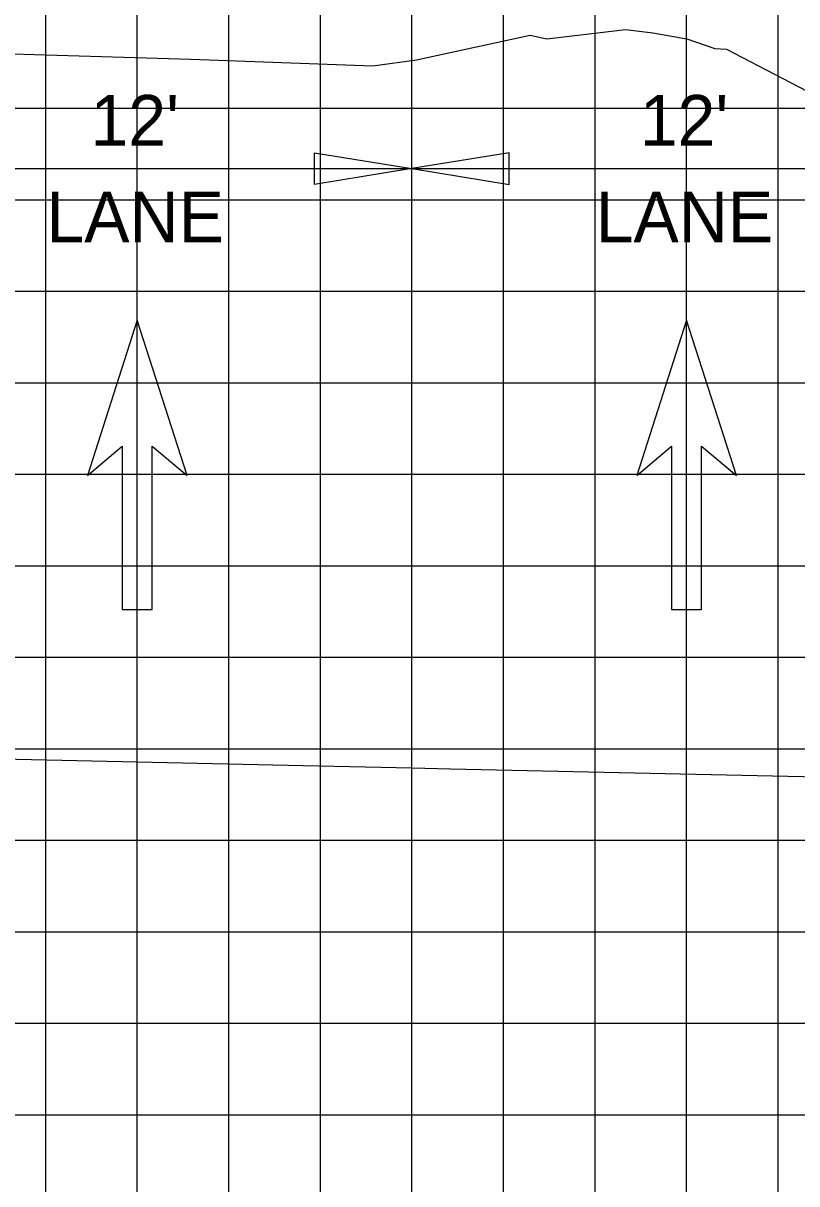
# Model space of a CAD drawing. Extents: x 2193008 to 2198143, y 1236112 to 1237864.
# Drawn here: x 2196136.22 to 2196153.11, y 1237264.6 to 1237289.97 of the extents above; entities that cross this region are included whole.
import ezdxf

# ---------------------------------------------------------------- set-up
doc = ezdxf.new("R2010")
doc.units = 0
for name, color, linetype in [('3', 7, 'Continuous'), ('60', 7, 'Continuous'), ('GSDIMS', 7, 'Continuous'), ('Level 28', 7, 'Continuous'), ('Level 55', 7, 'Continuous'), ('M-ROADS', 7, 'Continuous')]:
    doc.layers.add(name, color=color, linetype=linetype)

msp = doc.modelspace()

# ---------------------------------------------------------------- linework, layer by layer
at = {"layer": '3'}
msp.add_line((2196144.707, 1237273.688), (2196144.707, 1237287.449), dxfattribs=at)
at = {"layer": '60'}
msp.add_lwpolyline([(2196104.707, 1237274.568), (2196108.707, 1237274.48), (2196142.331, 1237273.741), (2196144.707, 1237273.688), (2196145.549, 1237273.67), (2196162.296, 1237273.301), (2196162.824, 1237273.28), (2196170.428, 1237272.976)], dxfattribs=at)
at = {"layer": 'GSDIMS'}
for p, q in [((2196132.707, 1237286.787), (2196144.707, 1237286.787)), ((2196144.707, 1237286.787), (2196156.707, 1237286.787))]:
    msp.add_line(p, q, dxfattribs=at)
for points in [[(2196144.707, 1237286.787), (2196142.578, 1237286.44), (2196142.578, 1237287.134)], [(2196144.707, 1237286.787), (2196146.835, 1237286.44), (2196146.835, 1237287.134)]]:
    msp.add_lwpolyline(points, close=True, dxfattribs=at)
at = {"layer": 'Level 28'}
for p, q in [((2196138.707, 1237283.477), (2196137.617, 1237280.079)), ((2196139.796, 1237280.079), (2196138.707, 1237283.477)), ((2196150.707, 1237283.477), (2196149.617, 1237280.079)), ((2196151.796, 1237280.079), (2196150.707, 1237283.477)), ((2196137.617, 1237280.079), (2196138.38, 1237280.719)), ((2196138.38, 1237280.719), (2196138.38, 1237277.147)), ((2196139.033, 1237277.147), (2196139.033, 1237280.719)), ((2196139.033, 1237280.719), (2196139.796, 1237280.079)), ((2196149.617, 1237280.079), (2196150.38, 1237280.719)), ((2196150.38, 1237280.719), (2196150.38, 1237277.147)), ((2196151.033, 1237277.147), (2196151.033, 1237280.719)), ((2196151.033, 1237280.719), (2196151.796, 1237280.079)), ((2196138.38, 1237277.147), (2196139.033, 1237277.147)), ((2196150.38, 1237277.147), (2196151.033, 1237277.147))]:
    msp.add_line(p, q, dxfattribs=at)
at = {"layer": 'M-ROADS'}
for p, q in [((2196136.707, 1237258.106), (2196136.707, 1237318.106)), ((2196138.707, 1237258.106), (2196138.707, 1237318.106)), ((2196140.707, 1237258.106), (2196140.707, 1237318.106)), ((2196142.707, 1237258.106), (2196142.707, 1237318.106)), ((2196144.707, 1237258.106), (2196144.707, 1237318.106)), ((2196146.707, 1237258.106), (2196146.707, 1237318.106)), ((2196148.707, 1237258.106), (2196148.707, 1237318.106)), ((2196150.707, 1237258.106), (2196150.707, 1237318.106)), ((2196152.707, 1237258.106), (2196152.707, 1237318.106)), ((2196074.707, 1237288.106), (2196204.707, 1237288.106)), ((2196074.707, 1237286.106), (2196204.707, 1237286.106)), ((2196074.707, 1237284.106), (2196204.707, 1237284.106)), ((2196074.707, 1237282.106), (2196204.707, 1237282.106)), ((2196074.707, 1237280.106), (2196204.707, 1237280.106)), ((2196074.707, 1237278.106), (2196204.707, 1237278.106)), ((2196074.707, 1237276.106), (2196204.707, 1237276.106)), ((2196074.707, 1237274.106), (2196204.707, 1237274.106)), ((2196074.707, 1237272.106), (2196204.707, 1237272.106)), ((2196074.707, 1237270.106), (2196204.707, 1237270.106)), ((2196074.707, 1237268.106), (2196204.707, 1237268.106)), ((2196074.707, 1237266.106), (2196204.707, 1237266.106))]:
    msp.add_line(p, q, dxfattribs=at)
msp.add_lwpolyline([(2196135.975, 1237289.3), (2196139.877, 1237289.178), (2196143.853, 1237289.033), (2196144.804, 1237289.169), (2196147.288, 1237289.707), (2196147.656, 1237289.627), (2196149.37, 1237289.826), (2196149.971, 1237289.758), (2196150.715, 1237289.623), (2196151.325, 1237289.411), (2196151.578, 1237289.398), (2196154.557, 1237287.846)], dxfattribs=at)

# ---------------------------------------------------------------- texts
at = {"layer": 'Level 55'}
for s, p in [("12'", (2196137.685, 1237287.287)), ("12'", (2196149.685, 1237287.287)), ('LANE', (2196136.721, 1237285.176)), ('LANE', (2196148.721, 1237285.176))]:
    msp.add_text(s, height=1.1105, dxfattribs=at).set_placement(p)

doc.saveas('drawing.dxf')
